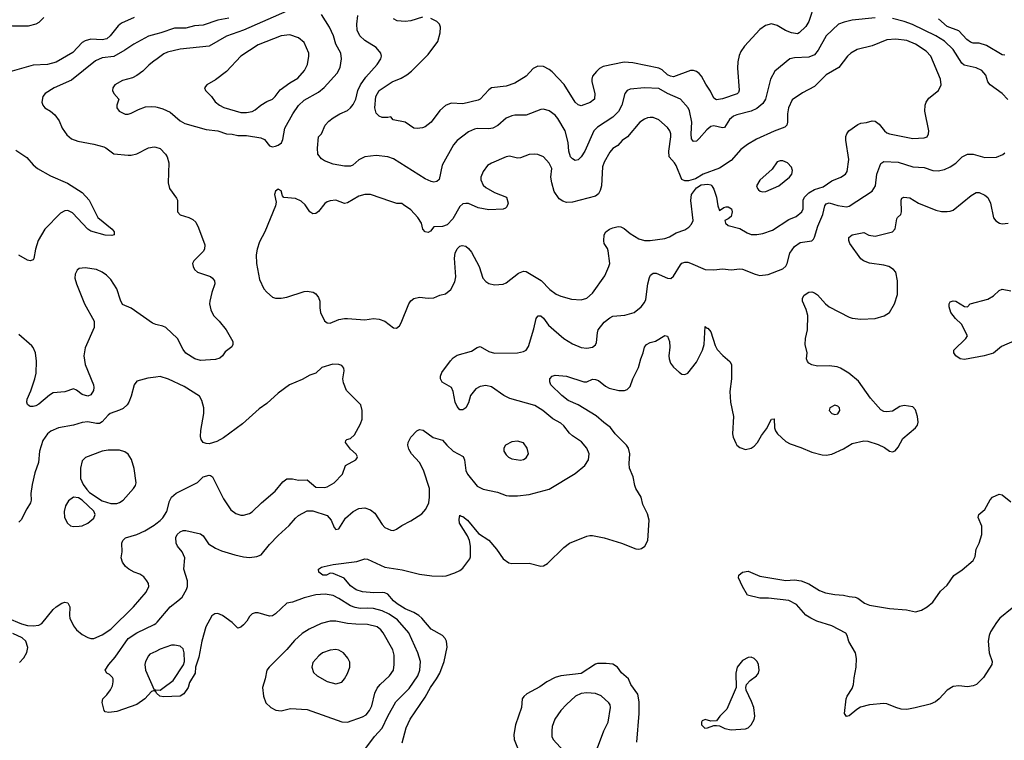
# Model space of a CAD drawing. Header units: inches. Extents: x 1834610 to 2027685, y 642842 to 774116.
# Tile 455 of 632: x 1949057 to 1955885, y 730163 to 735162. Entities that reach past the tile are written whole.
import ezdxf

# ---------------------------------------------------------------- set-up
doc = ezdxf.new("R2010")
doc.units = ezdxf.units.IN
doc.header["$MEASUREMENT"] = 0
doc.layers.add('B9743', color=7, linetype='Continuous')
doc.layers.add('B9753', color=7, linetype='Continuous')

msp = doc.modelspace()

# ---------------------------------------------------------------- linework, layer by layer
at = {"layer": 'B9743', "color": 5}
for points, elevation in [([(1949223.8, 735176.2), (1949190, 735142.2), (1949168.2, 735130), (1949116.1, 735116.1), (1949010, 735117.3), (1948853.6, 735173.6)], 380), ([(1949850, 735176.8), (1949762.5, 735137.4), (1949740.3, 735119.7), (1949685.3, 735050), (1949662.4, 735030), (1949630, 735022.9), (1949550, 735027.3), (1949510, 735015.7), (1949490, 735002.8), (1949426.6, 734933.4), (1949310, 734868.1), (1949250, 734852.2), (1949150, 734845.4), (1948956.3, 734790)], 420), ([(1950000, 735061.1), (1949950, 735048.4), (1949848, 734992), (1949786.7, 734950), (1949710, 734906.2), (1949630, 734896.5), (1949582.7, 734877.3), (1949417.1, 734742.9), (1949294.9, 734690), (1949234, 734650), (1949216.3, 734630), (1949210.7, 734590), (1949217.3, 734570), (1949230.8, 734550), (1949270, 734528.2), (1949301.4, 734501.4), (1949330, 734461), (1949350.6, 734410), (1949383.9, 734363.9), (1949415.8, 734335.8), (1949460.3, 734320.2), (1949570, 734298.9), (1949639.6, 734279.6), (1949653.8, 734273.8), (1949710.4, 734230.4), (1949810, 734221.3), (1949830, 734223.1), (1949870, 734232.4), (1949950, 734272.7), (1949990, 734280.4), (1950000, 734277.4)], 440), ([(1950000, 734884.1), (1949990, 734876.9), (1949952.6, 734847.4), (1949910, 734804.2), (1949870, 734775.6), (1949840.3, 734759.7), (1949770, 734740.5), (1949716, 734710), (1949702.8, 734690), (1949700.7, 734670), (1949710.4, 734650.4), (1949744.9, 734610), (1949730.4, 734570), (1949730.4, 734550), (1949746.7, 734526.7), (1949787.5, 734507.5), (1949810, 734507), (1949830, 734512.4), (1949881.5, 734538.5), (1949930, 734556.5), (1949970, 734559.6), (1950000, 734557)], 460), ([(1949030, 734256.1), (1949106.1, 734206.1), (1949150, 734154.9), (1949179.3, 734130), (1949270, 734078), (1949388.9, 734028.9), (1949490, 733963), (1949538.8, 733910), (1949599.1, 733790), (1949698, 733710), (1949711.3, 733690), (1949711, 733669), (1949694.8, 733665.2), (1949650, 733667.6), (1949550, 733695.1), (1949530, 733707.8), (1949423.2, 733823.2), (1949390, 733838.2), (1949370, 733836.4), (1949340.9, 733819.1), (1949232, 733710), (1949184.7, 733630), (1949166.4, 733570), (1949155.5, 733504.5), (1949150, 733495.3), (1949130, 733489), (1949110, 733494), (1949050, 733529.3)], 420), ([(1950000, 733048.5), (1949978, 733058), (1949830, 733160.7), (1949770, 733186), (1949755.4, 733215.4), (1949730, 733296), (1949690, 733359.5), (1949658.4, 733390), (1949630, 733409.7), (1949590, 733428.3), (1949510, 733441), (1949470, 733435.1), (1949455.1, 733424.9), (1949442.3, 733397.7), (1949440.3, 733370), (1949450, 733330.8), (1949507.4, 733190), (1949572.7, 733070), (1949573.5, 733026.5), (1949510, 732885.2), (1949500.8, 732830), (1949510.2, 732770), (1949567.9, 732630), (1949571.3, 732610), (1949568.7, 732590), (1949550, 732559.5), (1949530, 732549.7), (1949490, 732563), (1949450, 732591.8), (1949430, 732600.7), (1949370, 732581.3), (1949290, 732572.8), (1949262.6, 732557.4), (1949190, 732495.6), (1949170, 732483.6), (1949150, 732479.5), (1949130, 732478), (1949122.4, 732482.4), (1949111.8, 732491.8), (1949106.9, 732510), (1949108.6, 732530), (1949133.6, 732586.4), (1949162, 732670), (1949170.9, 732710), (1949174.2, 732794.2), (1949165.6, 732850), (1949150, 732889), (1949140.1, 732900.1), (1949050, 732979.3)], 440), ([(1950000, 732683.4), (1949945.1, 732674.9), (1949870, 732655.1), (1949850.4, 732629.7), (1949830.3, 732550), (1949814.9, 732510), (1949802, 732490), (1949774.1, 732465.9), (1949750, 732452.4), (1949685.3, 732430), (1949670, 732419.2), (1949628.6, 732371.4), (1949610, 732361.5), (1949590, 732360.3), (1949530, 732371.7), (1949490, 732368.5), (1949430, 732349.8), (1949326.8, 732330), (1949273, 732307), (1949248.9, 732290), (1949216.4, 732243.6), (1949193.6, 732170), (1949188, 732090), (1949160.9, 732019), (1949142.3, 731937.7), (1949134.8, 731874.8), (1949136.3, 731830), (1949131.3, 731810), (1949105.5, 731770), (1949067.1, 731692.9), (1949050, 731677)], 460), ([(1948970, 731013.4), (1949070, 730970.2), (1949110, 730959.3), (1949150, 730957.1), (1949190, 730962.2), (1949210, 730972.9), (1949289.9, 731070.1), (1949310, 731088.9), (1949350, 731114.4), (1949370, 731121.6), (1949390, 731116.3), (1949404.4, 731090), (1949402, 731030), (1949405.7, 731010), (1949430, 730958), (1949450.4, 730930), (1949490, 730897), (1949530, 730876.5), (1949550, 730870.3), (1949570, 730870.3), (1949630, 730894), (1949690, 730933.8), (1949846.6, 731090), (1949933.3, 731190), (1949951.5, 731230), (1949949.6, 731250), (1949939.6, 731270), (1949917, 731297), (1949890, 731315.6), (1949850, 731329.6), (1949814, 731350), (1949791.5, 731370), (1949770, 731399.3), (1949761.3, 731430), (1949768.5, 731470), (1949765.7, 731530), (1949771.1, 731548.9), (1949791.1, 731568.9), (1949869.8, 731590.2), (1949924, 731616), (1949990, 731656.5), (1950000, 731664.2)], 460), ([(1950000, 730502.5), (1949986, 730506), (1949970, 730502), (1949924.9, 730450), (1949870, 730412), (1949730, 730363.7), (1949675.3, 730355.3), (1949650, 730362), (1949642, 730370), (1949630, 730426), (1949634, 730450), (1949662, 730478), (1949687, 730513), (1949699.7, 730540.2), (1949706.3, 730570), (1949705.6, 730590), (1949699.7, 730599.8), (1949680.5, 730620.5), (1949662, 730630), (1949649, 730650), (1949676.2, 730690), (1949720.2, 730739.8), (1949810, 730868.9), (1949869.7, 730910), (1949990, 730966.2), (1950000, 730974)], 440), ([(1949056.6, 730703.4), (1949084.6, 730735.4), (1949107.6, 730772.4), (1949113.1, 730806.9), (1949100.2, 730850), (1949075.2, 730875.2), (1949010, 730903.7)], 460), ([(1950000, 730780.5), (1949960.1, 730759.9), (1949949.1, 730750), (1949930.4, 730710.4), (1949924.9, 730690), (1949930.3, 730650), (1949990, 730514), (1950000, 730513.5)], 440)]:
    msp.add_lwpolyline(points, dxfattribs=dict(at, elevation=elevation))
at = {"layer": 'B9743', "color": 5, "elevation": 480}
for points in [[(1949750, 732176.4), (1949670, 732176.1), (1949630, 732168.5), (1949514.1, 732125.9), (1949490, 732101.2), (1949477.6, 732050), (1949479.5, 731979.5), (1949497.6, 731937.6), (1949522, 731902), (1949542, 731882), (1949630, 731824), (1949690, 731805.5), (1949730, 731806.7), (1949750, 731812.7), (1949774.5, 731830), (1949846.6, 731910), (1949859.5, 731930), (1949865.1, 731950), (1949850, 732048.7), (1949831.7, 732111.7), (1949810, 732149), (1949785.1, 732165.1)], [(1949430, 731849.3), (1949395.1, 731824.9), (1949374.4, 731790), (1949365.3, 731750), (1949368.2, 731710), (1949387.7, 731670), (1949410, 731650.7), (1949430, 731646.7), (1949470, 731648.7), (1949490, 731650.4), (1949529.3, 731670), (1949570, 731704), (1949580.9, 731730), (1949571.7, 731751.7), (1949490, 731829.3), (1949464.8, 731844.8)]]:
    msp.add_lwpolyline(points, close=True, dxfattribs=at)
at = {"layer": 'B9753', "color": 5}
for points, elevation in [([(1950910, 735222), (1950610, 735089.9), (1950492.3, 735047.7), (1950370, 734979.1), (1950170, 734957), (1950082.7, 734937.3), (1950055.8, 734924.2), (1950000, 734884.1)], 460), ([(1954568.4, 735270), (1954530, 735148.5), (1954510, 735115.1), (1954462.4, 735070), (1954450, 735064.1), (1954409.6, 735070), (1954366.7, 735086.6), (1954310, 735122.6), (1954270, 735132.4), (1954230, 735121.3), (1954190, 735093.3), (1954082.6, 734977.4), (1954058, 734942), (1954045.4, 734914.6), (1954036.5, 734870), (1954034.3, 734825.7), (1954047.3, 734672.7), (1954042, 734658), (1954032.1, 734647.9), (1953930, 734613.6), (1953890, 734605.1), (1953870, 734617), (1953846.7, 734666.8), (1953814.2, 734714.2), (1953784.5, 734770), (1953770, 734789.8), (1953750, 734803.2), (1953730, 734809.8), (1953710, 734809.8), (1953590, 734766.5), (1953570, 734769.2), (1953550, 734779.3), (1953513.6, 734813.6), (1953490, 734824.8), (1953310, 734862.2), (1953250, 734867.8), (1953102.6, 734837.4), (1953077.1, 734822.9), (1953056.5, 734803.5), (1953030.3, 734770), (1953025.3, 734750), (1953025, 734730), (1953044.5, 734650), (1953042.6, 734610), (1953012.6, 734587.4), (1952950, 734565.4), (1952930, 734572.4), (1952910, 734589.8), (1952832.6, 734712.6), (1952750, 734800.5), (1952730, 734816.9), (1952690, 734836.3), (1952650, 734838.7), (1952617, 734823), (1952570.2, 734769.8), (1952490, 734721.5), (1952430, 734701.5), (1952330, 734689.8), (1952310, 734675.8), (1952250.1, 734609.9), (1952237.3, 734602.7), (1952130, 734579.4), (1952050, 734581.8), (1952010, 734566), (1951970, 734533.1), (1951910, 734451.1), (1951870, 734418.4), (1951850, 734411.8), (1951813.4, 734406.6), (1951790, 734409.6), (1951730, 734451.2), (1951647.6, 734467.6), (1951630, 734489), (1951610, 734484), (1951570, 734484), (1951550, 734492.7), (1951530, 734512.7), (1951519.1, 734550), (1951527.2, 734630), (1951549.7, 734670), (1951640.5, 734730), (1951703.2, 734756.8), (1951741.4, 734778.6), (1951774.5, 734805.5), (1951890, 734920.2), (1951956.1, 735010), (1951974, 735070), (1951976.2, 735110), (1951969.3, 735130), (1951950, 735149.3), (1951909, 735170)], 420), ([(1950000, 734557), (1950010, 734556.1), (1950050, 734543.8), (1950100, 734520), (1950170, 734459.5), (1950202.2, 734442.2), (1950350, 734401.3), (1950430, 734391.3), (1950490, 734370.2), (1950530, 734367.7), (1950570, 734358.6), (1950630, 734358.5), (1950730, 734343), (1950754.8, 734330), (1950790, 734287.3), (1950810, 734280.5), (1950830, 734283.8), (1950850, 734290.6), (1950872.3, 734307.7), (1950881.3, 734330), (1950895.3, 734410), (1950950.6, 734509.4), (1950990, 734567.4), (1951030, 734603.2), (1951130, 734660.2), (1951169.1, 734690.9), (1951259.7, 734790), (1951279.8, 734830), (1951287.6, 734890), (1951283.5, 734930), (1951250, 734992), (1951232.7, 735050), (1951205.5, 735110), (1951150, 735197.7)], 460), ([(1950507.7, 735172.3), (1950430, 735159.5), (1950330, 735124.7), (1950270, 735118.6), (1950210, 735103.2), (1950130, 735102.6), (1950034.9, 735070), (1950000, 735061.1)], 440), ([(1954990, 735174.5), (1954830, 735158.1), (1954775.1, 735144.9), (1954736.4, 735130), (1954650, 735049.7), (1954595, 734950), (1954570, 734918.7), (1954530, 734901.8), (1954430, 734896.9), (1954398.8, 734890), (1954294.1, 734805.9), (1954263.2, 734750), (1954228.3, 734610), (1954210, 734581.6), (1954170, 734545.6), (1954130, 734527.6), (1954030, 734502.9), (1954007.7, 734492.3), (1953979.6, 734470), (1953944.8, 734415.2), (1953930, 734411.8), (1953870, 734425.2), (1953850, 734420.1), (1953821.3, 734398.7), (1953770, 734337.7), (1953750, 734320.3), (1953730, 734316.9), (1953716.2, 734336.2), (1953713.7, 734370), (1953719.2, 734450), (1953701.6, 734530), (1953691.9, 734550), (1953639.8, 734610), (1953549.7, 734650), (1953490, 734683.7), (1953390, 734689.9), (1953290, 734679.8), (1953269.2, 734670.8), (1953253.7, 734650), (1953232, 734570), (1953210, 734525.1), (1953170, 734486.8), (1953064.1, 734415.9), (1953038.2, 734390), (1952976.6, 734250), (1952950, 734209.7), (1952930, 734189.8), (1952910, 734185.1), (1952890, 734196), (1952877.6, 734210), (1952864.8, 734250), (1952860.8, 734310), (1952839.3, 734390), (1952790, 734476.3), (1952770, 734498.9), (1952730, 734529.6), (1952690, 734540.5), (1952670, 734539.7), (1952570, 734498.7), (1952490, 734499.7), (1952470, 734495.4), (1952430, 734478.3), (1952372.3, 734427.7), (1952339.1, 734410), (1952310, 734404.6), (1952230, 734406.4), (1952210, 734402.7), (1952170, 734384.4), (1952090, 734323), (1952065.3, 734294.7), (1951987.4, 734152.6), (1951967.1, 734052.9), (1951950, 734039.5), (1951930, 734035.6), (1951910, 734038.9), (1951870, 734057.6), (1951650, 734196.5), (1951610, 734210.7), (1951530, 734219.1), (1951450, 734210.6), (1951408.7, 734190), (1951367.6, 734152.4), (1951350, 734146.3), (1951310, 734145.7), (1951230, 734159.8), (1951170, 734183.6), (1951150, 734196.9), (1951125.6, 734230), (1951121.4, 734270), (1951129.6, 734350.4), (1951150, 734371), (1951174.5, 734430), (1951201.3, 734458.7), (1951230, 734480.4), (1951276, 734510), (1951330, 734532.9), (1951352.2, 734550), (1951370, 734573.7), (1951388.2, 734610), (1951401.9, 734670), (1951419.6, 734710), (1951457.3, 734762.7), (1951535.4, 734850), (1951560.5, 734890), (1951565.6, 734910), (1951560.7, 734930), (1951529.6, 734970), (1951450, 735018), (1951416.8, 735050), (1951397.4, 735090), (1951395.3, 735130), (1951402.9, 735190)], 440), ([(1951850, 735179.8), (1951770, 735153.6), (1951730, 735149), (1951673.6, 735153.6), (1951650, 735167)], 420), ([(1955910, 734607.6), (1955870, 734649.7), (1955788.2, 734710), (1955771.6, 734731.6), (1955758, 734778), (1955730, 734809.7), (1955690, 734828.7), (1955606.3, 734846.3), (1955590, 734861.1), (1955530, 734954.2), (1955470, 735013.5), (1955409.7, 735050), (1955248.2, 735128.2), (1955190, 735149.9), (1955110, 735169.3)], 440), ([(1955890, 734916.4), (1955870, 734919.1), (1955761.9, 734981.9), (1955710, 734998.3), (1955670, 735000.2), (1955650, 735006.5), (1955624.8, 735024.8), (1955570, 735085), (1955490, 735115), (1955430, 735166.9)], 420), ([(1950000, 734277.4), (1950030, 734268.2), (1950068.2, 734230), (1950080.5, 734210), (1950090.4, 734170), (1950087.7, 734030), (1950094.8, 733990), (1950144.7, 733924.7), (1950150.4, 733910.4), (1950150.7, 733830), (1950168.8, 733808.8), (1950230.4, 733790.4), (1950257, 733777), (1950277.6, 733757.6), (1950298, 733718), (1950340.7, 733600.7), (1950339.5, 733570), (1950330, 733555.1), (1950264.9, 733490), (1950256.3, 733470), (1950259.1, 733450), (1950268.7, 733428.7), (1950290.5, 733410.5), (1950380.4, 733380.4), (1950394.8, 733370), (1950407.7, 733350), (1950410.4, 733330), (1950388.8, 733270), (1950374.6, 733210), (1950373.4, 733190), (1950381.7, 733150), (1950400.3, 733110), (1950440.4, 733070), (1950487.7, 733010), (1950534.8, 732930), (1950536, 732910), (1950527.1, 732892.9), (1950482, 732858), (1950464, 732830), (1950445.7, 732814.3), (1950415.8, 732804.2), (1950310, 732796.8), (1950271.6, 732810), (1950210, 732849.8), (1950190, 732874), (1950152.4, 732950), (1950070, 733026.4), (1950050, 733037.2), (1950010, 733044.2), (1950000, 733048.5)], 440), ([(1950000, 730974), (1950010, 730981.8), (1950100.3, 731090), (1950154, 731130), (1950182.7, 731157.3), (1950214.8, 731210), (1950219.8, 731230), (1950220.3, 731270), (1950196.4, 731350), (1950201.1, 731430), (1950184, 731470), (1950151.1, 731510), (1950142.4, 731530), (1950140.4, 731570), (1950150, 731590.4), (1950170, 731610.4), (1950190, 731619.5), (1950210, 731619.5), (1950310, 731596.5), (1950330, 731582), (1950367.3, 731527.3), (1950415.5, 731495.5), (1950457.5, 731477.5), (1950550, 731449.3), (1950610, 731435), (1950650, 731431.2), (1950702.2, 731437.8), (1950730.5, 731449.5), (1950790, 731522.6), (1950850, 731584.2), (1950926.8, 731653.2), (1950970, 731703.8), (1950990, 731721.6), (1951050, 731754.4), (1951090, 731754), (1951190, 731723), (1951217.1, 731690), (1951238.8, 731638.8), (1951250, 731624.7), (1951270, 731631), (1951315.3, 731704.7), (1951369.6, 731750), (1951410, 731771.4), (1951450, 731775.5), (1951490, 731762.7), (1951519.5, 731739.5), (1951570, 731660.7), (1951590, 731639.1), (1951630, 731620.7), (1951650, 731618.8), (1951670, 731626.8), (1951706.5, 731653.5), (1951770, 731686), (1951845.5, 731734.5), (1951874.3, 731765.7), (1951893.3, 731810), (1951898.5, 731850), (1951898.7, 731910), (1951857.3, 732037.3), (1951829.7, 732090), (1951773.6, 732150), (1951756, 732184), (1951749.7, 732209.7), (1951751.2, 732230), (1951770, 732266.4), (1951810, 732310.4), (1951830, 732320.4), (1951855.6, 732315.6), (1951923.3, 732263.3), (1951990, 732245.2), (1952019.6, 732210), (1952063.1, 732170), (1952131.7, 732131.7), (1952141.8, 732110), (1952150, 732034), (1952163.2, 732010), (1952230, 731927.2), (1952270, 731904.9), (1952370, 731884.6), (1952430, 731862.6), (1952450, 731859.5), (1952510, 731859), (1952590, 731867.9), (1952730, 731904.9), (1952910, 732013.7), (1952977, 732070), (1953002, 732110), (1953005.6, 732150), (1952989.6, 732190), (1952954.1, 732234.1), (1952890, 732275.8), (1952870, 732294.3), (1952830, 732344.7), (1952810, 732362.6), (1952753.3, 732393.3), (1952684.2, 732450), (1952630, 732484.7), (1952455.2, 732535.2), (1952415.3, 732555.3), (1952330, 732615.1), (1952290, 732624.8), (1952250, 732618.3), (1952219.4, 732600.6), (1952184.2, 732555.8), (1952170, 732505.2), (1952150, 732469.4), (1952130, 732456), (1952110, 732456), (1952090, 732479), (1952077.6, 732510), (1952064, 732584), (1952052, 732610), (1951987.2, 732647.2), (1951976.2, 732670), (1951976.2, 732690), (1951985.1, 732714.9), (1952043.8, 732796.2), (1952063.3, 732816.7), (1952090, 732834.9), (1952190, 732863.7), (1952230, 732888), (1952250, 732894.8), (1952310, 732859.6), (1952350, 732848.9), (1952510, 732852), (1952550, 732859.5), (1952570, 732868.5), (1952585.1, 732894.9), (1952622.5, 733017.5), (1952639.1, 733090), (1952650, 733106.4), (1952653.3, 733106.7), (1952670, 733107), (1952690, 733091.8), (1952723.4, 733043.4), (1952760.3, 733010), (1952830, 732950.3), (1952890, 732914), (1952950, 732887.7), (1952990, 732883.6), (1953029.7, 732890.3), (1953050, 732907.3), (1953057.4, 732922.6), (1953063.5, 732990), (1953069.7, 733010), (1953110, 733064.4), (1953150, 733094.9), (1953170, 733104.4), (1953253.5, 733113.5), (1953318, 733130), (1953367.8, 733170), (1953390, 733200.5), (1953398.5, 733221.5), (1953413.3, 733330), (1953425.3, 733374.7), (1953431.2, 733388.8), (1953450, 733403.8), (1953470, 733403.7), (1953550, 733368.9), (1953572.2, 733367.7), (1953590, 733382), (1953638.9, 733461.1), (1953650, 733472.7), (1953670, 733480.2), (1953690, 733480.2), (1953710, 733474), (1953811, 733430), (1953870, 733425.8), (1953930, 733434.4), (1953992.1, 733427.9), (1954050, 733434.6), (1954070, 733431.7), (1954156.9, 733396.9), (1954190, 733388.1), (1954246.6, 733393.4), (1954350, 733433.1), (1954370, 733452.7), (1954378.7, 733470), (1954397, 733543), (1954430, 733588.7), (1954470, 733617.4), (1954535.4, 733624.6), (1954550, 733628.4), (1954561, 733639), (1954570, 733654), (1954591, 733730), (1954626.7, 733810), (1954639.8, 733870), (1954650, 733884.6), (1954670, 733891.6), (1954730, 733873.1), (1954790, 733864.2), (1954810, 733867.9), (1954967.8, 733972.2), (1954992.3, 734010), (1955001.4, 734090), (1955030, 734164.4), (1955050, 734177.6), (1955150, 734173), (1955250, 734141.8), (1955330, 734137.7), (1955390, 734116.5), (1955426.9, 734113.1), (1955470, 734123.6), (1955510, 734140.2), (1955550, 734167.7), (1955592.8, 734210), (1955630, 734230.2), (1955670, 734230.2), (1955750, 734205.7), (1955830, 734208.7), (1955874.1, 734225.9), (1955890, 734237.6)], 440), ([(1951710, 730146), (1951737.5, 730250), (1951764.1, 730310), (1951870, 730462.7), (1951905.4, 730530), (1951948.5, 730590), (1951969.9, 730630), (1952001.6, 730710), (1952021, 730810), (1952016.9, 730850), (1952008, 730870), (1951989.6, 730890), (1951910, 730933.3), (1951846.6, 731010), (1951823.9, 731030), (1951790, 731049.9), (1951730, 731075.7), (1951673.6, 731110), (1951649.3, 731130), (1951610, 731178.2), (1951590, 731187.1), (1951570, 731189), (1951513, 731187), (1951433.8, 731193.8), (1951390, 731207.8), (1951350, 731235.5), (1951307.3, 731287.3), (1951230, 731319.8), (1951210, 731323), (1951184.7, 731310), (1951159, 731310), (1951132, 731330), (1951129.6, 731350.3), (1951150, 731365.5), (1951168, 731370), (1951230, 731382.6), (1951395.5, 731404.5), (1951450, 731421.6), (1951470, 731418.7), (1951590, 731365.1), (1951710, 731346), (1951830, 731315.3), (1951915.6, 731304.4), (1951990, 731301.2), (1952014.8, 731305.2), (1952074.2, 731325.8), (1952110, 731340.5), (1952130, 731358), (1952178, 731422), (1952184, 731436), (1952182.5, 731510), (1952175.5, 731550), (1952161.5, 731581.5), (1952107.4, 731670), (1952104, 731696), (1952110, 731724.7), (1952118, 731718), (1952130, 731716.4), (1952161.6, 731690), (1952238.3, 731598.3), (1952311.5, 731551.5), (1952362.8, 731490), (1952410, 731423), (1952450, 731395.5), (1952470, 731390.5), (1952590, 731393.2), (1952670, 731371.8), (1952690, 731374), (1952717.5, 731390), (1952830, 731501.5), (1952870, 731530.3), (1952990, 731579.3), (1953010, 731583), (1953030, 731583), (1953110, 731567.7), (1953230, 731530.3), (1953330, 731491.6), (1953350, 731488.8), (1953370, 731493.7), (1953391.5, 731510), (1953412.2, 731550), (1953421.7, 731690), (1953410, 731733.2), (1953378.7, 731798.7), (1953367, 731850), (1953329.5, 731910), (1953322, 731930), (1953312, 731990), (1953285.1, 732050), (1953282.7, 732082.7), (1953288, 732150), (1953278.7, 732190), (1953264.7, 732210), (1953186.3, 732290), (1953154.2, 732334.2), (1953107.5, 732367.5), (1953054.8, 732414.8), (1952930.5, 732490.5), (1952860.2, 732520.2), (1952815.8, 732555.8), (1952740.5, 732630), (1952733.3, 732650), (1952734.5, 732670), (1952749.7, 732690.3), (1952770, 732695.5), (1952850, 732688.9), (1952970, 732649.4), (1952990.5, 732649.5), (1953030, 732669), (1953050, 732666.5), (1953070, 732658.3), (1953118.8, 732618.8), (1953145, 732605), (1953211.2, 732588.8), (1953251.1, 732588.9), (1953270, 732597.1), (1953290, 732617.3), (1953309.8, 732670.2), (1953348.7, 732750), (1953363.5, 732810), (1953381.1, 732850), (1953389.8, 732890.2), (1953402.9, 732910), (1953430, 732923.7), (1953467.1, 732932.9), (1953530, 732970.6), (1953550, 732966), (1953563.8, 732930), (1953566, 732890), (1953559.5, 732830), (1953560.4, 732810), (1953570, 732778.8), (1953590, 732750.6), (1953630, 732717.3), (1953650, 732704), (1953670, 732700.7), (1953690, 732710.8), (1953750, 732785.5), (1953793.1, 732870), (1953803.1, 732910), (1953810, 733034), (1953822, 733022), (1953830, 733022), (1953850, 732996), (1953881.1, 732901.1), (1953894.9, 732874.9), (1953932.8, 732832.8), (1953981.1, 732790), (1953993.2, 732770), (1953992.3, 732670), (1953982, 732582), (1953986, 732510), (1954006.7, 732410), (1954001.3, 732290), (1954005.7, 732265.7), (1954023.4, 732223.4), (1954030.7, 732210), (1954050, 732193.4), (1954090, 732181.3), (1954130, 732190.4), (1954150, 732203), (1954174.5, 732230), (1954201.7, 732278.3), (1954235.5, 732324.5), (1954270, 732392), (1954290, 732394), (1954290.7, 732330), (1954298.8, 732310), (1954313.4, 732290), (1954370, 732236.5), (1954399.5, 732219.5), (1954475.1, 732195.1), (1954550, 732163.1), (1954623.2, 732143.2), (1954650, 732140.2), (1954690, 732149), (1954770, 732186.3), (1954830, 732222.8), (1954910, 732240.7), (1954938, 732238), (1955010, 732215.8), (1955054.6, 732194.6), (1955090, 732168.2), (1955110, 732163.8), (1955129.5, 732170.5), (1955150, 732196), (1955182, 732258), (1955269, 732330), (1955284, 732350), (1955289, 732370), (1955284, 732410), (1955270, 732455.3), (1955250, 732476), (1955190, 732486), (1955161.6, 732478.4), (1955110, 732446), (1955070, 732440.9), (1955050, 732444.5), (1955030, 732456.2), (1955010, 732475.6), (1954957.2, 732537.2), (1954874.8, 732654.8), (1954808.2, 732710), (1954750, 732744.8), (1954726.3, 732753.7), (1954670, 732762), (1954590, 732758.5), (1954550, 732768.4), (1954530, 732779.6), (1954520.5, 732790), (1954514.3, 732810), (1954517.4, 732850), (1954503.5, 732910), (1954506.6, 732950), (1954520.4, 733010), (1954522.5, 733110), (1954511.5, 733151.5), (1954484.7, 733210), (1954486, 733230), (1954498.4, 733250), (1954530, 733272.2), (1954550, 733273.4), (1954570, 733267.2), (1954590, 733254.3), (1954644.4, 733190), (1954670, 733169.1), (1954810, 733097.5), (1954830, 733092.1), (1954890, 733085.5), (1954990, 733088.8), (1955051.8, 733108.2), (1955088.3, 733131.7), (1955123.5, 733190), (1955144.1, 733255.9), (1955145.2, 733350), (1955132.9, 733410), (1955116.3, 733430), (1955083.9, 733450), (1955050, 733459.5), (1954950, 733473.7), (1954909.3, 733489.3), (1954890, 733502.5), (1954812.9, 733610), (1954807.4, 733630), (1954808.2, 733650), (1954830, 733668.5), (1954910, 733685.3), (1954946.4, 733666.4), (1954990, 733659.5), (1955110, 733690.6), (1955128.1, 733711.9), (1955139.1, 733780.9), (1955143.6, 733790), (1955168.4, 733811.5), (1955171.8, 733828.2), (1955168.9, 733911.1), (1955175.6, 733924.4), (1955188, 733932), (1955230, 733925.2), (1955290, 733890.2), (1955410, 733840.4), (1955450, 733832.2), (1955490, 733830.4), (1955510, 733832.7), (1955530, 733841.6), (1955656.6, 733943.4), (1955690, 733963.1), (1955710, 733963.7), (1955750, 733945.3), (1955770, 733928.2), (1955789.2, 733889.2), (1955810, 733787.3), (1955827, 733767), (1955851.3, 733751.3), (1955870, 733745.8), (1955913.2, 733750)], 420), ([(1956010, 732956.5), (1955865.9, 732894.1), (1955810.1, 732849.9), (1955746, 732830), (1955610, 732804), (1955579, 732810), (1955549.3, 732830), (1955536, 732850), (1955536, 732870), (1955617.6, 732950), (1955629.6, 732970), (1955587.4, 733050), (1955546.8, 733090), (1955515.3, 733130), (1955502.7, 733170), (1955503.5, 733190), (1955510, 733204), (1955530, 733212), (1955550, 733208.7), (1955610, 733172.7), (1955630, 733170.8), (1955649.2, 733190), (1955770, 733223), (1955810, 733247.3), (1955850, 733282.6), (1955870, 733292.6), (1955930, 733281.5)], 380), ([(1950000, 731664.2), (1950030, 731687.6), (1950050, 731707.6), (1950076.8, 731750), (1950096.8, 731823.2), (1950109.8, 731850), (1950142.7, 731877.3), (1950289.4, 731950.6), (1950330, 731991), (1950370, 732002.8), (1950379.8, 731999.8), (1950394, 731990), (1950470, 731839.3), (1950521.3, 731761.3), (1950555.8, 731735.8), (1950590, 731724.9), (1950610, 731725.3), (1950650, 731736.5), (1950670, 731748.8), (1950732.8, 731810), (1950829.2, 731890.8), (1950882.9, 731957.1), (1950910, 731976.9), (1950950, 731978.2), (1950990, 731966.9), (1951050, 731969), (1951110, 731918.3), (1951170, 731916.5), (1951190, 731921.3), (1951237, 731950), (1951295.1, 732010), (1951317.2, 732070), (1951388, 732110), (1951396.5, 732123.5), (1951399, 732130), (1951390, 732148), (1951350, 732182), (1951315.3, 732230), (1951318, 732242), (1951326, 732250), (1951350, 732258), (1951378, 732282), (1951421, 732359), (1951431.6, 732390), (1951431.9, 732451.9), (1951422, 732490), (1951324, 732590), (1951302.7, 732642.7), (1951297.2, 732670), (1951307.2, 732727.2), (1951304.8, 732744.8), (1951290, 732762.7), (1951271.3, 732771.3), (1951228.5, 732771.5), (1951152, 732750), (1951110.4, 732709.6), (1951070, 732697), (1951014.8, 732665.2), (1950928.2, 732630), (1950849.4, 732570.6), (1950770, 732498.9), (1950717, 732463), (1950602.2, 732357.8), (1950470, 732261.1), (1950423.8, 732236.2), (1950370, 732220.5), (1950350, 732221.6), (1950329.7, 732229.7), (1950316.2, 732250), (1950311.6, 732270), (1950313.4, 732313.4), (1950334, 732430), (1950334.5, 732470), (1950321, 732521), (1950303.7, 732550), (1950198.2, 732618.2), (1950090, 732667.8), (1950030, 732688), (1950000, 732683.4)], 460), ([(1955939.7, 731080.3), (1955855.3, 731010), (1955830, 730980.5), (1955790, 730915.8), (1955779.8, 730890), (1955774, 730850), (1955781.2, 730770), (1955802, 730710), (1955799.3, 730690), (1955741.8, 730598.2), (1955693.2, 730550), (1955670, 730540.1), (1955630, 730533.9), (1955570, 730541.3), (1955530, 730536.6), (1955488.7, 730511.3), (1955434, 730450), (1955408.4, 730430), (1955370, 730413.3), (1955267.5, 730387.5), (1955210, 730378), (1955170, 730380.4), (1955132.8, 730390), (1955070, 730416), (1955050, 730419), (1954950, 730409.7), (1954887.2, 730392.8), (1954862, 730378), (1954810, 730332.7), (1954790, 730329), (1954778, 730350), (1954789.7, 730450), (1954795.1, 730470), (1954830, 730523.8), (1954840.3, 730550), (1954843.6, 730596.4), (1954858.6, 730670), (1954861, 730730), (1954854, 730770), (1954807.8, 730847.8), (1954795.6, 730890), (1954785.9, 730905.9), (1954690, 730957.6), (1954585.1, 730990), (1954542.6, 731010), (1954510, 731030.8), (1954444.5, 731104.5), (1954390, 731134.1), (1954250, 731148.4), (1954189.8, 731149.8), (1954105.1, 731170), (1954068.7, 731230), (1954042, 731290), (1954044, 731310), (1954068.7, 731330), (1954110, 731337.3), (1954190, 731301.6), (1954370, 731272.6), (1954430, 731275.8), (1954476, 731270), (1954530, 731248.9), (1954602.9, 731202.9), (1954645.3, 731185.3), (1954710, 731174.3), (1954770, 731170.9), (1954810, 731160.2), (1954850, 731156.2), (1954870, 731148.9), (1954915.3, 731115.3), (1954950, 731101.6), (1955090, 731078.2), (1955207.9, 731067.9), (1955270, 731054.6), (1955310, 731066), (1955350, 731088.9), (1955390, 731121.1), (1955441.7, 731198.3), (1955490, 731240.5), (1955534.6, 731305.4), (1955593.9, 731346.1), (1955669.7, 731410.3), (1955682.6, 731437.4), (1955689.7, 731490), (1955710.9, 731530), (1955728.6, 731590), (1955729.8, 731649.8), (1955705.1, 731710), (1955709.3, 731730), (1955750, 731764.6), (1955788, 731832), (1955804, 731850), (1955850, 731870.2), (1955870, 731866.3), (1955930, 731816.9)], 380), ([(1951450, 730099.7), (1951517.6, 730190), (1951571.4, 730248.6), (1951609.9, 730330), (1951664.8, 730430), (1951756.9, 730523.1), (1951817.8, 730610), (1951832.6, 730650), (1951836.5, 730710), (1951818.4, 730770), (1951756.5, 730910), (1951678.2, 730998.2), (1951619.1, 731039.1), (1951570, 731061.9), (1951510, 731077.5), (1951470, 731080.8), (1951417.7, 731077.7), (1951383.7, 731083.7), (1951350, 731097), (1951270, 731148.1), (1951230, 731167.2), (1951176, 731176), (1951110, 731172.8), (1951028.7, 731151.3), (1950950, 731122.5), (1950910, 731114.5), (1950830, 731040.5), (1950810, 731027.1), (1950790, 731024.8), (1950710, 731047.1), (1950690, 731048.3), (1950670, 731041.1), (1950650, 731022.4), (1950631.4, 730990), (1950610, 730965.1), (1950590, 730948.2), (1950570, 730942), (1950530, 730980.9), (1950464.5, 731030), (1950430, 731044), (1950410, 731041.3), (1950390, 731027), (1950348.9, 730950), (1950319.6, 730850), (1950299.2, 730740.8), (1950277.3, 730670), (1950273.4, 730630), (1950235.3, 730564.7), (1950224.7, 730530), (1950194.4, 730485.6), (1950170, 730469.2), (1950055.3, 730464.7), (1950028, 730470), (1950006, 730490), (1950002, 730502), (1950000, 730502.5)], 440), ([(1950000, 730513.5), (1950030, 730512), (1950050, 730524.7), (1950122, 730578), (1950193.8, 730686.2), (1950200.9, 730710), (1950197.6, 730770), (1950190, 730799), (1950170, 730816.2), (1950130, 730824.2), (1950110, 730823), (1950030, 730796.1), (1950000, 730780.5)], 440), ([(1953336, 730150), (1953353.2, 730350), (1953354, 730430), (1953342.7, 730482.7), (1953295.6, 730550), (1953278, 730590), (1953230, 730631.8), (1953202.8, 730670), (1953170, 730691.5), (1953123.1, 730696.9), (1953064.3, 730695.7), (1953049.3, 730690.7), (1952950, 730627.5), (1952810, 730609.9), (1952770, 730598.6), (1952712.2, 730570), (1952665.2, 730534.8), (1952575, 730485), (1952552.4, 730467.6), (1952542.6, 730450), (1952538, 730390), (1952496, 730270), (1952483.4, 730203.4), (1952487, 730170), (1952508.2, 730110)], 420)]:
    msp.add_lwpolyline(points, dxfattribs=dict(at, elevation=elevation))
for points, elevation in [([(1950930, 735056.4), (1950870, 735050.9), (1950710, 734988.6), (1950590.3, 734910), (1950490, 734803.6), (1950415.8, 734744.2), (1950354.8, 734710), (1950338, 734690), (1950344.7, 734670), (1950387.3, 734630), (1950413.1, 734593.1), (1950442, 734570), (1950473.2, 734553.2), (1950590, 734519.3), (1950630, 734518.7), (1950670, 734526.1), (1950690, 734535.6), (1950730, 734569.2), (1950770, 734594.9), (1950810, 734611.6), (1950829.7, 734630), (1950863.9, 734676.1), (1950930, 734723.6), (1950984.8, 734755.2), (1951032.6, 734810), (1951052.2, 734850), (1951063, 734910), (1951062, 734930), (1951030, 735002.9), (1950990, 735036.9)], 480), ([(1955133.7, 735026.3), (1955070, 735023.1), (1954970, 734981.7), (1954864.3, 734955.7), (1954821.6, 734930), (1954798.4, 734910), (1954737.6, 734830), (1954650, 734778.5), (1954570, 734698.9), (1954485.7, 734654.3), (1954414.4, 734605.6), (1954388.1, 734550), (1954381.8, 734510), (1954380.8, 734450), (1954376, 734430), (1954363.7, 734416.3), (1954290, 734389.8), (1954167.7, 734332.3), (1954104.1, 734295.9), (1954059.1, 734260.9), (1953990, 734186), (1953910, 734132.4), (1953798, 734090), (1953742.9, 734057.1), (1953694.8, 734045.2), (1953670, 734044), (1953650, 734054.5), (1953610.7, 734150), (1953598, 734170), (1953560.3, 734210), (1953557.8, 734250), (1953573.6, 734350), (1953572.9, 734370), (1953565.4, 734390), (1953550, 734413.3), (1953490, 734467.6), (1953450, 734482.6), (1953430, 734484.4), (1953410, 734481.7), (1953390, 734472.6), (1953358.7, 734450), (1953271, 734349), (1953235.8, 734324.2), (1953204, 734290), (1953170, 734267.6), (1953150, 734242.9), (1953110, 734174), (1953099.2, 734140.8), (1953091.6, 734010), (1953083.1, 733976.9), (1953070, 733953.3), (1953050, 733937.4), (1952890, 733895.3), (1952850, 733894.8), (1952823, 733903), (1952799.2, 733919.2), (1952762.4, 733970), (1952746.6, 734030), (1952741.3, 734070), (1952747.6, 734130), (1952730, 734166), (1952689.2, 734210), (1952650, 734227.3), (1952630, 734229.6), (1952590, 734227), (1952530, 734204.5), (1952510, 734202), (1952454.3, 734214.3), (1952430, 734211.2), (1952330, 734167.3), (1952300.5, 734150), (1952270.3, 734109.7), (1952255.8, 734070), (1952255.3, 734050), (1952270, 734013.4), (1952290, 733997), (1952350, 733963.6), (1952432.2, 733930), (1952444.2, 733890), (1952435.1, 733864.9), (1952426, 733854), (1952410, 733846.6), (1952310, 733843.5), (1952236.3, 733856.3), (1952170, 733886), (1952150, 733887.8), (1952130, 733883.6), (1952110, 733866.6), (1952059.7, 733780.3), (1952021.1, 733738.9), (1951990, 733727.8), (1951930, 733726), (1951904.9, 733695.1), (1951890, 733686.6), (1951870, 733689.6), (1951852.7, 733710), (1951842.9, 733750), (1951817.6, 733790), (1951770, 733842), (1951718.6, 733878.6), (1951706, 733886), (1951672.2, 733887.8), (1951630, 733899.8), (1951490, 733949.2), (1951450.1, 733949.9), (1951410, 733937.3), (1951330, 733891.7), (1951310, 733886.2), (1951250, 733910.9), (1951210, 733906.2), (1951190, 733899.2), (1951173.3, 733886.7), (1951130, 733832.6), (1951110, 733816.9), (1951090, 733814.7), (1951070, 733829.6), (1951037.2, 733877.2), (1951010, 733904.2), (1950970, 733921.6), (1950889.4, 733929.4), (1950880.1, 733940.1), (1950870, 733974), (1950850, 733986.6), (1950830, 733972.3), (1950823.7, 733950), (1950836.3, 733896.3), (1950830.7, 733870.7), (1950756.5, 733690), (1950719.1, 733620.9), (1950703.1, 733570), (1950696.9, 733530), (1950698.3, 733470), (1950720.5, 733360.5), (1950750, 733294.8), (1950770, 733270.8), (1950810, 733237.3), (1950830.6, 733230.6), (1950870, 733230.5), (1950910, 733237.1), (1951030, 733275.5), (1951050, 733278), (1951092.1, 733272.1), (1951110, 733260.7), (1951130, 733236), (1951138.4, 733210), (1951137.3, 733162.7), (1951142.6, 733130), (1951170, 733074), (1951190, 733059.3), (1951210, 733058), (1951270, 733083), (1951310, 733088.5), (1951330, 733090.3), (1951450, 733079.5), (1951510.4, 733090.3), (1951550, 733084.9), (1951590, 733070.4), (1951650, 733024), (1951670, 733022.8), (1951690, 733038.8), (1951701.7, 733058.3), (1951755.8, 733190), (1951770, 733212.7), (1951790, 733228.4), (1951830, 733236.5), (1951890, 733230.3), (1951930, 733232.4), (1951970, 733250.4), (1952010, 733260.5), (1952046, 733290), (1952075.6, 733344.4), (1952082.3, 733377.7), (1952072, 733508), (1952077.2, 733542.8), (1952090, 733573.4), (1952109.7, 733590.3), (1952125.4, 733594.6), (1952150.4, 733590), (1952170, 733574.9), (1952190, 733548.8), (1952243.2, 733450), (1952269.1, 733369.1), (1952290, 733345.5), (1952310, 733332.4), (1952350, 733322.4), (1952410, 733326.8), (1952430, 733336.3), (1952516.8, 733403.2), (1952550, 733416.9), (1952570, 733416.2), (1952672.5, 733352.5), (1952734.6, 733290), (1952778.3, 733258.3), (1952810, 733243.9), (1952883.4, 733223.4), (1952950, 733218.6), (1952990, 733230.3), (1953030, 733265.3), (1953114, 733386), (1953143.1, 733450), (1953148.5, 733471.5), (1953138.3, 733558.3), (1953134.2, 733574.2), (1953109.7, 733610), (1953107.6, 733627.6), (1953111.3, 733670), (1953122, 733690), (1953148.2, 733710), (1953170, 733718.4), (1953207.2, 733727.2), (1953224.9, 733724.9), (1953250, 733714), (1953290, 733679.3), (1953350, 733643), (1953390, 733630.4), (1953430, 733630.4), (1953530, 733643.6), (1953564.1, 733655.9), (1953610, 733683.8), (1953670, 733704.4), (1953697.2, 733722.7), (1953717, 733743), (1953728, 733770), (1953711.1, 733908.9), (1953716.9, 733950), (1953750, 733996.3), (1953783.9, 734016.1), (1953830, 734021.6), (1953850, 734017.1), (1953857.1, 734010), (1953870, 733986), (1953888.4, 733930), (1953899.3, 733870), (1953910, 733838), (1953940.9, 733859.1), (1953956.2, 733863.8), (1953970, 733864.2), (1953992.4, 733850), (1953999, 733830), (1953990, 733797.6), (1953970, 733780.9), (1953946, 733770), (1953951, 733750), (1953970, 733734.8), (1954050, 733714), (1954102.7, 733682.7), (1954130, 733672.6), (1954170, 733672.4), (1954210, 733679.3), (1954277.9, 733702.1), (1954390, 733775), (1954442.4, 733797.6), (1954481.3, 733830), (1954491.1, 733850), (1954490.6, 733910), (1954498.5, 733930), (1954530, 733962), (1954570, 733984.1), (1954630, 734001.5), (1954690, 734045.2), (1954752, 734070), (1954784.7, 734090), (1954795.4, 734110), (1954808, 734192), (1954787.2, 734327.2), (1954787.4, 734352.6), (1954792.2, 734370), (1954807.8, 734390), (1954870, 734434), (1954890, 734443.2), (1954930, 734448), (1954970, 734459.6), (1954990, 734458.9), (1955018.4, 734438.4), (1955054, 734390), (1955070, 734377.4), (1955090, 734370.2), (1955250, 734337.6), (1955330, 734341.6), (1955349.6, 734350.4), (1955359.5, 734370), (1955362, 734390), (1955333.7, 734526.3), (1955336.4, 734570), (1955344, 734590), (1955362.8, 734617.2), (1955429.6, 734670), (1955446.6, 734710), (1955441.7, 734750), (1955375, 734910), (1955344, 734944), (1955270, 734992.9), (1955210, 735017.6)], 460), ([(1954350, 734182.7), (1954330, 734182.7), (1954310, 734176), (1954275.5, 734124.5), (1954190, 734049.2), (1954167.7, 734010), (1954173.4, 733990), (1954181.4, 733981.4), (1954192.3, 733972.3), (1954210, 733967.7), (1954230.6, 733970.6), (1954321.2, 734010), (1954396, 734070), (1954412, 734090), (1954415.5, 734115.5), (1954410, 734138), (1954382, 734170)], 480), ([(1954710, 732489), (1954676, 732470), (1954671, 732450), (1954690, 732431), (1954710, 732423.8), (1954730, 732428), (1954745.2, 732450), (1954741.2, 732470), (1954730, 732481.2)], 440), ([(1952510, 732239.5), (1952470, 732234.5), (1952426.8, 732210), (1952414.8, 732190), (1952414, 732170), (1952430, 732142.8), (1952446.9, 732126.9), (1952470, 732116.3), (1952530, 732106), (1952550, 732110.6), (1952570, 732122), (1952586, 732150), (1952577, 732190), (1952550, 732226)], 460), ([(1951250, 730990.7), (1951209.4, 730990.6), (1951146.6, 730973.4), (1951065.5, 730934.5), (1951016.7, 730903.3), (1950963.5, 730856.5), (1950910, 730792.6), (1950786.4, 730670), (1950770, 730649), (1950760.4, 730590), (1950740.7, 730530), (1950746.8, 730470), (1950763.4, 730423.4), (1950798, 730390), (1950832.8, 730372.8), (1950870, 730368.2), (1950935.6, 730384.4), (1951050, 730377.1), (1951290, 730291.5), (1951330, 730288.9), (1951434.9, 730325.1), (1951458.9, 730341.1), (1951483.5, 730370), (1951497.9, 730402.1), (1951519.8, 730490), (1951535.4, 730524.6), (1951556, 730550), (1951621.1, 730610), (1951648.5, 730650), (1951654.6, 730690), (1951653.6, 730753.6), (1951643.9, 730790), (1951578, 730910), (1951562, 730930), (1951535.4, 730950), (1951470, 730966.4), (1951388.1, 730968.1), (1951330, 730974.5)], 460), ([(1951250, 730792.8), (1951210, 730789.7), (1951156.3, 730770), (1951130.5, 730750), (1951090, 730704), (1951082.4, 730670), (1951094.2, 730634.2), (1951120.7, 730610), (1951190, 730570.4), (1951250, 730554.9), (1951290, 730565.5), (1951309.5, 730590), (1951330, 730627.3), (1951346, 730670), (1951345.6, 730705.6), (1951333.1, 730733.1), (1951303.7, 730770), (1951269.7, 730789.7)], 480), ([(1954130, 730739.5), (1954110, 730738), (1954070, 730716), (1954033.4, 730670), (1954022.4, 730630), (1954025.5, 730530), (1953960.5, 730379.5), (1953911.3, 730330), (1953890, 730298), (1953850, 730295.3), (1953810, 730308), (1953790, 730298), (1953784.7, 730290), (1953784.7, 730270), (1953808.2, 730248.2), (1953826, 730250), (1953870, 730266), (1953890, 730266), (1953910, 730262.8), (1953946, 730246), (1953990, 730237), (1954090, 730243), (1954110, 730250.8), (1954130, 730271), (1954151.7, 730308.3), (1954156.2, 730330), (1954147.3, 730390), (1954133.1, 730433.1), (1954096, 730510), (1954093.2, 730530), (1954097.2, 730550), (1954122, 730578), (1954166, 730610), (1954179.5, 730630), (1954184.5, 730650), (1954179.6, 730690), (1954171.6, 730710), (1954150, 730731.8)], 420), ([(1952990, 730492.9), (1952950, 730488), (1952910.7, 730470), (1952848.2, 730411.8), (1952810, 730369.6), (1952768.9, 730310), (1952750, 730259), (1952746.5, 730230), (1952747.6, 730190), (1952756.4, 730170), (1952830, 730088.2), (1952870, 730063.8), (1952930, 730041.6), (1952970, 730042.4), (1952990, 730048.4), (1953032.3, 730070), (1953064.7, 730110), (1953107.1, 730230), (1953138.9, 730290), (1953155.1, 730390), (1953151.3, 730410), (1953143.3, 730423.3), (1953090, 730471.8), (1953050, 730488)], 440)]:
    msp.add_lwpolyline(points, close=True, dxfattribs=dict(at, elevation=elevation))

doc.saveas('drawing.dxf')
